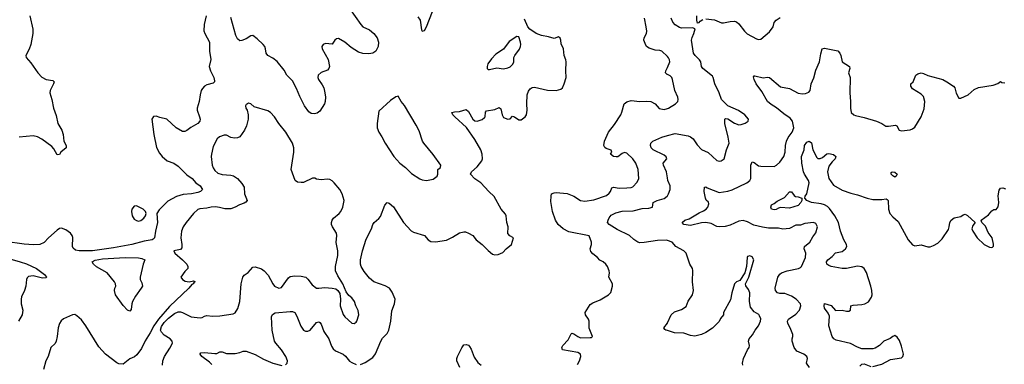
# Model space of a CAD drawing. Header units: inches. Extents: x 2001573 to 2220545, y 644482 to 846830.
# Tile 499 of 656: x 2114109 to 2123065, y 781598 to 784735. Entities that reach past the tile are written whole.
import ezdxf

# ---------------------------------------------------------------- set-up
doc = ezdxf.new("R2010")
doc.units = ezdxf.units.IN
doc.header["$MEASUREMENT"] = 0
doc.layers.add('C1718', color=7, linetype='Continuous')
doc.layers.add('C1728', color=7, linetype='Continuous')

msp = doc.modelspace()

# ---------------------------------------------------------------- linework, layer by layer
at = {"layer": 'C1718', "color": 5}
for points, elevation in [([(2117057.1, 784910), (2117211.5, 784691.5), (2117230.6, 784670), (2117290, 784641.7), (2117330.4, 784610), (2117361.7, 784570), (2117373.1, 784530), (2117368.7, 784490), (2117347, 784450), (2117320.7, 784430), (2117283.5, 784423.5), (2117230, 784428.2), (2117190, 784440.4), (2117123.2, 784483.2), (2117067.6, 784530), (2117010, 784562.3), (2116990, 784559.7), (2116976.4, 784550), (2116950, 784512.3), (2116890, 784519.6), (2116870.4, 784509.6), (2116858, 784490), (2116861.6, 784470), (2116913.7, 784373.7), (2116925.3, 784310), (2116921.3, 784290), (2116910, 784274.5), (2116850, 784255.1), (2116824.9, 784230), (2116821.3, 784210), (2116827, 784190), (2116860.8, 784140.8), (2116873.8, 784113.8), (2116885, 784070), (2116889.3, 784030), (2116887.3, 783990), (2116880.7, 783970), (2116837.5, 783902.5), (2116814.4, 783885.6), (2116790, 783878.7), (2116760.9, 783880.9), (2116737.7, 783897.7), (2116699.8, 783950), (2116656, 784036), (2116628, 784110), (2116590, 784178.9), (2116539.7, 784230), (2116514.1, 784274.1), (2116450, 784354.3), (2116410, 784385.7), (2116364.7, 784410), (2116351, 784430), (2116345.3, 784470), (2116337.3, 784490), (2116322.4, 784510), (2116270, 784560.4), (2116230, 784589.7), (2116210, 784587.6), (2116170, 784559.6), (2116130, 784545.1), (2116110, 784542.9), (2116090, 784559.5), (2116075.1, 784590), (2116030, 784756)], 420), ([(2115806.4, 784770), (2115787, 784690), (2115785.1, 784634.9), (2115792, 784610), (2115835.6, 784530), (2115834.7, 784450), (2115846.8, 784373.2), (2115831.6, 784310), (2115843.1, 784270), (2115874.9, 784210), (2115881.3, 784178.7), (2115880.4, 784170), (2115870, 784158.4), (2115810, 784141.1), (2115790.2, 784129.8), (2115770.2, 784109.8), (2115760.8, 784090), (2115750.2, 784050), (2115742.8, 783990), (2115723.6, 783930), (2115721.8, 783910), (2115745.7, 783850), (2115750.4, 783830), (2115746, 783810), (2115730, 783789.7), (2115665.3, 783754.7), (2115630, 783726), (2115610, 783716.3), (2115590, 783716.9), (2115530.9, 783750.9), (2115446, 783830), (2115384.7, 783844.7), (2115350, 783858), (2115326.2, 783853.8), (2115311, 783830), (2115328.5, 783690), (2115352.1, 783572.1), (2115380.5, 783520.5), (2115403.8, 783490), (2115450, 783450.3), (2115510, 783428.9), (2115550, 783402.3), (2115630, 783323.6), (2115676.5, 783290), (2115710, 783250.4), (2115750, 783221.6), (2115770.4, 783189.7), (2115754.8, 783170), (2115730, 783162.7), (2115671.3, 783150), (2115597.2, 783142.8), (2115533.7, 783126.3), (2115457.8, 783082.2), (2115400.7, 783030), (2115376.4, 783003.6), (2115357.3, 782970), (2115362.6, 782890), (2115342.6, 782810), (2115335.8, 782750), (2115323, 782737), (2115313.4, 782730), (2115242.1, 782717.9), (2115130.3, 782689.7), (2114962.1, 782657.9), (2114770, 782632.5), (2114650.3, 782630.3), (2114617.5, 782637.5), (2114594.5, 782654.5), (2114588.3, 782670), (2114591.8, 782751.8), (2114586.2, 782770), (2114571.4, 782791.4), (2114530, 782822.4), (2114490, 782838.4), (2114470, 782834.5), (2114450, 782820.7), (2114370.4, 782750), (2114331.9, 782708.1), (2114290.8, 782690), (2114233.3, 782686.7), (2114149.2, 782690.8), (2113975.9, 782715.9)], 420), ([(2114201.1, 784770), (2114228.4, 784650), (2114228.2, 784610), (2114209.5, 784510.5), (2114193.5, 784466.5), (2114163.6, 784410), (2114166.5, 784390), (2114210, 784341.7), (2114274.2, 784250), (2114310, 784212.6), (2114350, 784190.2), (2114410, 784182.4), (2114421.3, 784170), (2114416.9, 784150), (2114385.3, 784090), (2114383.6, 784070), (2114401.8, 784010), (2114415.3, 783930), (2114442, 783862), (2114455, 783790), (2114491.8, 783730), (2114504.8, 783690), (2114511.8, 783630), (2114530.6, 783589.4), (2114530.8, 783570), (2114482, 783530), (2114470, 783509.4), (2114450, 783504), (2114419.7, 783559.7), (2114400.9, 783580.9), (2114310, 783647.5), (2114270, 783669.9), (2114230, 783677.3), (2114104.4, 783664.4)], 380), ([(2117210, 781596.5), (2117250, 781614.9), (2117320, 781660), (2117345.8, 781694.2), (2117393.3, 781810), (2117410, 781835.3), (2117450, 781878.4), (2117467.2, 781910), (2117484.7, 781990), (2117494.2, 782085.8), (2117519.5, 782150), (2117522.7, 782190), (2117495.6, 782255.6), (2117473.2, 782290), (2117433.6, 782313.6), (2117330, 782349.7), (2117290, 782382.4), (2117243.4, 782443.4), (2117215.8, 782490), (2117209.8, 782510), (2117209.8, 782549.8), (2117225.5, 782630), (2117261.2, 782738.8), (2117307.6, 782830), (2117319.6, 782870), (2117334, 782890), (2117375, 782925), (2117390, 782943.8), (2117430, 783047.3), (2117450, 783070.6), (2117470, 783065.5), (2117510, 783030.4), (2117599.5, 782890), (2117670, 782812.2), (2117690, 782800.9), (2117790, 782772.2), (2117824, 782730), (2117850, 782717.6), (2117890, 782714), (2117990, 782728.7), (2118044.9, 782755.1), (2118110, 782795.8), (2118150, 782804.9), (2118162.8, 782802.7), (2118192.5, 782792.5), (2118230, 782770.4), (2118261.3, 782730), (2118314.9, 782690), (2118370, 782633), (2118410, 782602), (2118430, 782594), (2118462, 782598), (2118502.7, 782617.3), (2118533.2, 782650), (2118580.9, 782690), (2118599.3, 782750), (2118568.2, 782768.2), (2118549.7, 782789.7), (2118551, 782850), (2118541.1, 782890), (2118534, 782950), (2118526.3, 782966.3), (2118489, 783009), (2118424.5, 783124.5), (2118375.4, 783170), (2118303.6, 783250), (2118250, 783286), (2118209.7, 783330), (2118217.7, 783350), (2118270, 783395.2), (2118312.9, 783450), (2118317.2, 783470), (2118314.2, 783510), (2118304.2, 783550), (2118250, 783644.2), (2118174, 783754), (2118066.6, 783850), (2118048.4, 783870), (2118039.5, 783890), (2118063.5, 783896.5), (2118110, 783899.6), (2118170, 783917.3), (2118190, 783899.5), (2118230.2, 783830), (2118250, 783813.2), (2118270, 783810.2), (2118314.9, 783825.1), (2118336.6, 783843.4), (2118341.6, 783850), (2118347, 783893), (2118353.6, 783906.4), (2118430, 783918), (2118470, 783936), (2118484.5, 783924.5), (2118496.4, 783870), (2118510, 783846), (2118550, 783830.6), (2118570, 783834), (2118590, 783856), (2118610, 783851), (2118650, 783823.7), (2118670, 783824.2), (2118707, 783850), (2118718.7, 783870), (2118725.1, 783910), (2118722.2, 783970), (2118725.6, 784050), (2118736.1, 784083.9), (2118753.3, 784106.7), (2118770, 784116.5), (2118790, 784120.3), (2118910, 784093.4), (2118989.6, 784090.3), (2119030, 784101.3), (2119046, 784114), (2119062.6, 784150), (2119080.5, 784210), (2119075.6, 784270), (2119080.5, 784350), (2119077.4, 784370), (2119061.3, 784410), (2119054, 784470), (2119035.3, 784515.3), (2119032.4, 784550), (2119026.3, 784566.3), (2119010, 784578), (2118970, 784562.6), (2118920, 784580), (2118855.1, 784590), (2118807.6, 784610), (2118750, 784649.7), (2118730, 784669.6), (2118699.8, 784739.8)], 420), ([(2117730, 784761), (2117750.3, 784730.3), (2117762.5, 784642.5), (2117770, 784630.7), (2117790, 784636.3), (2117810, 784670.6), (2117862.9, 784810)], 440), ([(2120000, 784398.8), (2119950, 784447), (2119930, 784454.3), (2119890, 784458), (2119835.1, 784475.1), (2119811.1, 784491.1), (2119797.6, 784517.6), (2119787.1, 784550), (2119789.7, 784570), (2119810.9, 784610), (2119813.3, 784630), (2119808.7, 784671.3), (2119792, 784750)], 380), ([(2120000, 784236.3), (2119997.4, 784237.4), (2119983.6, 784250), (2119986, 784270), (2120000, 784300.8)], 380), ([(2115407.1, 781590), (2115409.7, 781630), (2115426, 781670), (2115475.6, 781744.4), (2115497.6, 781790), (2115494.2, 781810), (2115477.1, 781830), (2115423.8, 781863.8), (2115397.7, 781890), (2115389.8, 781910), (2115397.2, 781942.8), (2115422.3, 781977.7), (2115460.9, 782019.1), (2115518.2, 782061.9), (2115550, 782076.8), (2115570, 782076), (2115590, 782069), (2115670, 782030.1), (2115750, 782020.9), (2115770, 782024.5), (2115790, 782036.9), (2115810, 782042.3), (2115862.6, 782037.4), (2115930, 782039.5), (2116050, 782059.1), (2116070, 782066.8), (2116093.8, 782106.2), (2116109.7, 782170.3), (2116122.4, 782330), (2116139.2, 782390), (2116151.5, 782408.5), (2116186.6, 782433.4), (2116230, 782483.8), (2116250, 782486.4), (2116307.3, 782467.3), (2116333, 782450), (2116370, 782408.2), (2116411.5, 782330), (2116427.8, 782310), (2116466.8, 782290), (2116490, 782296.5), (2116554.1, 782385.9), (2116570, 782396.5), (2116610, 782402.6), (2116670, 782400.3), (2116710.2, 782390.2), (2116730, 782373.4), (2116770, 782321.6), (2116810, 782292.7), (2116830, 782290.4), (2116883.3, 782296.7), (2116952.1, 782292.1), (2116984.7, 782284.7), (2117004, 782270), (2117022, 782242), (2117026.7, 782190), (2117023.8, 782130), (2117050, 782051.3), (2117067.3, 782030), (2117130, 781974), (2117150, 781970.8), (2117170, 781981), (2117175.1, 781990), (2117192.6, 782050), (2117188.2, 782088.2), (2117165.1, 782130), (2117153.3, 782170), (2117130, 782204.5), (2117103.7, 782223.7), (2117077.2, 782257.2), (2117046.6, 782330), (2117002.3, 782402.3), (2116982, 782450), (2116982, 782490), (2117003, 782590), (2117002.4, 782630), (2116986.3, 782706.3), (2116994.7, 782770), (2116990, 782792.3), (2116953.7, 782850), (2116946, 782870), (2116944.7, 782890), (2116949.7, 782910), (2116963.5, 782930), (2117013.6, 782970), (2117029.6, 782990), (2117047.3, 783030), (2117059.5, 783090), (2117042.4, 783150), (2117020.7, 783190), (2116969.4, 783250), (2116950, 783269.4), (2116930, 783280.9), (2116910, 783283.7), (2116850, 783276), (2116810, 783284), (2116792.7, 783292.7), (2116772.5, 783292.5), (2116690, 783254.5), (2116670, 783251.8), (2116635.9, 783255.9), (2116616, 783270), (2116576.9, 783370), (2116603.5, 783530), (2116603.5, 783570), (2116591.2, 783610), (2116530.7, 783710.7), (2116467, 783790), (2116426, 783850), (2116390, 783889.3), (2116365.1, 783905.1), (2116242, 783942), (2116210, 783968.7), (2116190, 783974), (2116182, 783970), (2116170, 783962), (2116162.8, 783950), (2116166.8, 783930), (2116178.8, 783910), (2116187.7, 783870), (2116185.5, 783830), (2116172.2, 783770), (2116154.9, 783730), (2116110.5, 783670), (2116090, 783659.3), (2116063.5, 783656.5), (2116030, 783662.7), (2115990, 783682.9), (2115970, 783684.2), (2115927.3, 783670), (2115905.7, 783650), (2115870, 783580.9), (2115852.6, 783510), (2115850.3, 783490), (2115860.8, 783410), (2115867.7, 783387.7), (2115883.4, 783363.4), (2115910, 783339.5), (2115950, 783325.7), (2116030, 783320.3), (2116052.6, 783312.6), (2116090.6, 783290), (2116130, 783245.5), (2116150.2, 783210.2), (2116153.6, 783150), (2116176.9, 783090), (2116166.1, 783073.9), (2116150, 783063.9), (2116107.3, 783050), (2116070, 783028.3), (2116030, 783014.2), (2115973.8, 783013.8), (2115927.1, 783027.1), (2115890, 783031.6), (2115850, 783028.7), (2115810, 783018.2), (2115746.2, 783013.8), (2115730, 783006.3), (2115690.4, 782970), (2115623.7, 782890), (2115597, 782850), (2115580.3, 782810), (2115573.4, 782750), (2115584.9, 782690), (2115582.8, 782657.2), (2115570, 782643.6), (2115512, 782630), (2115519.1, 782610), (2115590.2, 782550.2), (2115628.5, 782510), (2115639.3, 782490), (2115637.3, 782470), (2115610, 782442.7), (2115576, 782390), (2115591, 782370), (2115614.9, 782354.9), (2115650, 782350.4), (2115690, 782359.3), (2115704, 782350), (2115694.8, 782345.2), (2115686.7, 782330), (2115676.1, 782323.9), (2115647.4, 782290), (2115470, 782125.2), (2115370.2, 782010), (2115329.1, 781950), (2115295.9, 781884.1), (2115250, 781810.9), (2115217, 781743), (2115175.3, 781684.7), (2115152.1, 781667.9), (2115110, 781649.7), (2115050, 781600.9), (2115010, 781602), (2114991.3, 781611.3), (2114890, 781689.7), (2114830, 781757.8), (2114710, 781948.6), (2114670, 782002.6), (2114630, 782039.8), (2114610, 782050.8), (2114590.3, 782049.7), (2114507.4, 782012.6), (2114486.3, 781993.7), (2114472.4, 781970), (2114458.7, 781930), (2114450.3, 781850), (2114440.9, 781810), (2114430, 781787.6), (2114393, 781750), (2114368, 781670), (2114346.7, 781630), (2114324.2, 781550)], 440), ([(2119183, 781597), (2119202, 781630), (2119213.2, 781670), (2119209, 781690), (2119185.1, 781705.1), (2119045.2, 781730), (2119039.5, 781750), (2119049.6, 781770), (2119098.8, 781821.2), (2119123.9, 781876.1), (2119130, 781882.8), (2119150, 781876.3), (2119184.9, 781850), (2119210, 781840.3), (2119299, 781841), (2119310, 781842), (2119318, 781850), (2119287.7, 781927.7), (2119288.3, 781990), (2119283.5, 782010), (2119254, 782050), (2119251.8, 782070), (2119298, 782142), (2119322.8, 782157.2), (2119390, 782183.8), (2119465.2, 782230), (2119487, 782253), (2119500.7, 782310), (2119500.5, 782330), (2119467.6, 782390), (2119474.3, 782430), (2119469.7, 782450), (2119454.7, 782490), (2119440.7, 782510), (2119416, 782530), (2119384.9, 782544.9), (2119365.2, 782570), (2119322.5, 782602.5), (2119305.1, 782625.1), (2119298.7, 782650), (2119311, 782689), (2119309.7, 782710), (2119287.6, 782767.6), (2119104.6, 782804.6), (2119051.3, 782831.3), (2119007.8, 782870), (2118982.2, 782910), (2118954, 782990), (2118941.2, 783081.2), (2118942.1, 783130), (2118946.8, 783150), (2118970, 783160.6), (2118990, 783162), (2119090, 783152), (2119148.5, 783130), (2119210, 783089.1), (2119250, 783082.2), (2119330, 783094.9), (2119444.9, 783135.1), (2119470, 783155.5), (2119481.6, 783170), (2119496.2, 783203.8), (2119508.7, 783210), (2119562.8, 783202.8), (2119630, 783203.2), (2119670, 783207.2), (2119685.3, 783214.7), (2119724.7, 783255.2), (2119739.7, 783290), (2119735.4, 783370), (2119714.3, 783430), (2119686.6, 783470), (2119630, 783520.4), (2119610, 783525.7), (2119590, 783518.3), (2119550, 783487.8), (2119533.4, 783486.6), (2119509, 783490), (2119484, 783510), (2119495.1, 783530), (2119490, 783548), (2119442.6, 783562.6), (2119431.3, 783571.3), (2119423, 783590), (2119429.7, 783630), (2119465.3, 783710), (2119520.2, 783779.8), (2119575.8, 783870), (2119586.6, 783893.4), (2119607.4, 783970), (2119630, 783986.5), (2119670, 783998), (2119750, 783990.2), (2119810, 783994.9), (2119850, 783990.2), (2119888.2, 783970), (2119926.4, 783926.4), (2119970, 783918.5), (2120000, 783926.5)], 380), ([(2120000, 783294.4), (2119990.7, 783350), (2119965.1, 783410), (2119962, 783430), (2119994.5, 783470), (2119990, 783488), (2119970, 783502.9), (2119870, 783549.7), (2119851.6, 783570), (2119846, 783590), (2119849.5, 783610), (2119869.2, 783630), (2119950, 783665.5), (2120000, 783680)], 360), ([(2120000, 782726), (2119990, 782729.7), (2119910, 782725.4), (2119790, 782707.3), (2119750, 782704.5), (2119730, 782709.4), (2119693.9, 782733.9), (2119655.1, 782770), (2119544.8, 782824.8), (2119469.6, 782870), (2119456.9, 782890), (2119461.5, 782910), (2119470, 782930.4), (2119490, 782954.4), (2119530, 782977.6), (2119588.8, 782991.2), (2119690, 782995.6), (2119770, 783017.2), (2119830, 783020.3), (2119864, 783030), (2119871.8, 783070), (2119907, 783090), (2119972, 783108), (2119998.5, 783130), (2120000, 783132.4)], 360), ([(2114017.8, 782557.7), (2114112.4, 782532.4), (2114171.4, 782511.4), (2114260.7, 782470), (2114334.6, 782414.6), (2114353, 782390), (2114350, 782385.2), (2114316.4, 782383.6), (2114230, 782403.8), (2114190, 782396.9), (2114175.8, 782384.2), (2114170.3, 782370), (2114166, 782310), (2114153.1, 782270), (2114126.7, 782213.3), (2114121.3, 782190), (2114123.2, 782150), (2114136.5, 782090), (2114135.3, 782070), (2114130, 782049), (2114098.4, 781990)], 420), ([(2116527.6, 781592.4), (2116542, 781610), (2116545.1, 781630), (2116531, 781670), (2116489.8, 781730), (2116437.6, 781790), (2116426.6, 781810), (2116404.5, 781910), (2116400.5, 782030), (2116407.1, 782052.9), (2116433.6, 782066.4), (2116570, 782079.6), (2116590, 782078.4), (2116610.3, 782070.3), (2116630, 782036.3), (2116664.7, 781944.7), (2116690, 781910.3), (2116710, 781901.2), (2116730, 781900.2), (2116750.6, 781909.4), (2116810, 781979.5), (2116830, 781983.8), (2116837.8, 781977.7), (2116850, 781964), (2116875.8, 781895.8), (2116919.6, 781830), (2116943.7, 781763.7), (2116958.7, 781738.7), (2116981.8, 781721.8), (2117050.4, 781690), (2117072.6, 781672.6), (2117107.6, 781627.6), (2117130, 781613.4), (2117170, 781596.5)], 420), ([(2120000, 781905.7), (2119986, 781910), (2119976.4, 781916.4), (2119969, 781930), (2120000, 781973.5)], 360), ([(2118112.1, 781570), (2118086.2, 781630), (2118085.4, 781650), (2118090.6, 781670), (2118130, 781748.2), (2118150, 781775.5), (2118170, 781779.3), (2118190, 781772.4), (2118200.5, 781760.5), (2118215.6, 781735.6), (2118243.7, 781663.7), (2118275.5, 781615.5), (2118305.5, 781590)], 380), ([(2115856.2, 781596.2), (2115836.6, 781616.6), (2115767, 781670), (2115749.3, 781690.7), (2115750, 781694), (2115756.4, 781703.6), (2115790, 781706.4), (2115884.7, 781695.3), (2115902, 781698), (2115930, 781711), (2115950, 781711), (2115990, 781698), (2116070, 781697.3), (2116110, 781704.9), (2116141.4, 781718.5), (2116170, 781717.8), (2116250, 781686.5), (2116325.5, 781645.5), (2116410, 781607.8), (2116492.5, 781587.5)], 420)]:
    msp.add_lwpolyline(points, dxfattribs=dict(at, elevation=elevation))
for points, elevation in [([(2118630, 784582.8), (2118562.2, 784537.8), (2118510, 784466.9), (2118439.7, 784420.3), (2118400.2, 784379.8), (2118366.9, 784333.1), (2118359.8, 784310), (2118362.3, 784290), (2118370, 784283), (2118381.2, 784281.2), (2118450, 784295.6), (2118510, 784288.7), (2118550, 784296.4), (2118570, 784306.7), (2118593.6, 784330), (2118603.6, 784350), (2118604.7, 784390), (2118611.1, 784410), (2118653.8, 784466.2), (2118664.9, 784490), (2118667.8, 784510), (2118664.5, 784530), (2118650, 784579.8)], 440), ([(2117550, 784039), (2117530, 784032.3), (2117481.7, 783998.3), (2117376.9, 783903.1), (2117359.3, 783790), (2117360.4, 783750), (2117374.9, 783710), (2117403.8, 783670), (2117433, 783610), (2117513, 783490), (2117567.7, 783430), (2117617.3, 783390), (2117673.8, 783333.8), (2117747.3, 783287.3), (2117770, 783278), (2117810, 783270.6), (2117870, 783282), (2117905.2, 783310), (2117911.8, 783330), (2117912.7, 783370), (2117937.2, 783390), (2117938, 783410), (2117870, 783508.8), (2117783.9, 783610), (2117773, 783630), (2117742.4, 783722.4), (2117716.4, 783776.4), (2117610, 783955.1), (2117578, 783990)], 440), ([(2115170, 783039.6), (2115150, 783037), (2115128.5, 783010), (2115125.7, 782990), (2115132.4, 782950), (2115150, 782919.1), (2115170, 782906), (2115190, 782901.3), (2115210, 782908.4), (2115237, 782930), (2115252, 782950), (2115258, 782970), (2115252.7, 782990), (2115232.7, 783010), (2115190, 783033)], 420), ([(2115110, 782081.2), (2115090, 782092), (2115050, 782132.3), (2114979.1, 782230), (2114971.3, 782270), (2114973.6, 782290), (2114983.6, 782310), (2114981.1, 782330), (2114970.8, 782350), (2114905.6, 782430), (2114806.7, 782486.7), (2114779.1, 782510), (2114769, 782531), (2114794.2, 782545.8), (2114861.9, 782558.1), (2115068.6, 782571.4), (2115188, 782568), (2115221.3, 782561.3), (2115248, 782550), (2115232.9, 782510), (2115204.4, 782390), (2115204.4, 782370), (2115220.7, 782340.7), (2115225, 782310), (2115215.2, 782290), (2115161.2, 782218.8), (2115134.9, 782170), (2115128.6, 782148.6), (2115124, 782096)], 420)]:
    msp.add_lwpolyline(points, close=True, dxfattribs=dict(at, elevation=elevation))
at = {"layer": 'C1728', "color": 5}
for points, elevation in [([(2120000, 783680), (2120070, 783700.2), (2120190, 783679.1), (2120210.1, 783670.1), (2120233.4, 783650), (2120270, 783595.5), (2120310, 783553.4), (2120370, 783527.4), (2120450, 783454), (2120470, 783447.2), (2120488, 783450), (2120516.2, 783470), (2120537.7, 783550), (2120561.1, 783610), (2120554.5, 783665.5), (2120522, 783790), (2120522, 783830), (2120530, 783837.1), (2120550, 783833.4), (2120610, 783792.7), (2120650, 783778.7), (2120670, 783780.4), (2120707, 783793), (2120735.3, 783810), (2120739, 783830), (2120705.2, 783870), (2120648.4, 783908.5), (2120550, 783951.5), (2120491.6, 784010), (2120472.6, 784070), (2120430.9, 784150.9), (2120416.4, 784210), (2120410, 784220.7), (2120323.1, 784290), (2120309.7, 784310), (2120304.4, 784350), (2120292.4, 784370), (2120251.9, 784410), (2120238.4, 784430), (2120220.4, 784550), (2120225.6, 784574.4), (2120242, 784610), (2120251.5, 784651.5), (2120230, 784661.6), (2120130, 784658), (2120110, 784664.5), (2120070, 784689.6), (2120050, 784712.7), (2120033.6, 784750)], 360), ([(2120264.2, 784770), (2120264.4, 784730), (2120270, 784702), (2120273.2, 784706.8), (2120290, 784708), (2120299.3, 784720.7), (2120323.1, 784736.9)], 360), ([(2120350, 784744.2), (2120430, 784735), (2120492.6, 784707.4), (2120510, 784705.7), (2120570, 784718.7), (2120610, 784720.5), (2120630, 784716.3), (2120650, 784697.3), (2120700.3, 784630), (2120726.5, 784606.5), (2120810, 784559.5), (2120830, 784554.4), (2120850, 784556.3), (2120930, 784624), (2120962, 784670), (2120971.8, 784708.2), (2120989, 784730), (2121025.1, 784754.9)], 360), ([(2121292.7, 781570), (2121266.6, 781610), (2121275.1, 781650), (2121267.3, 781670), (2121240.7, 781690), (2121178.7, 781718.7), (2121152.8, 781750), (2121134, 781810), (2121134, 781830), (2121142.7, 781850), (2121142, 781870), (2121117.4, 781930), (2121094.3, 781970), (2121092.8, 781990), (2121102.4, 782010), (2121170, 782054), (2121202.7, 782090), (2121214.7, 782130), (2121212.4, 782150), (2121172.4, 782190), (2121130, 782219.8), (2121070, 782241.7), (2121024, 782244), (2121001.2, 782250), (2120983.6, 782270), (2120979.6, 782290), (2121004.2, 782390), (2121022.4, 782417.6), (2121039.5, 782430), (2121090, 782449.1), (2121194, 782470), (2121210, 782478), (2121220.7, 782490), (2121256.4, 782570), (2121258.3, 782610), (2121243.6, 782650), (2121247, 782670), (2121295.1, 782710), (2121321.7, 782758.3), (2121350, 782794), (2121365.6, 782850), (2121350, 782879.5), (2121330, 782889.3), (2121250, 782879.7), (2121210, 782863.6), (2121170, 782864.5), (2121110, 782833.6), (2121050.6, 782829.4), (2121010, 782836.4), (2120921.3, 782838.7), (2120865.6, 782845.6), (2120785.5, 782865.5), (2120730, 782895.9), (2120690, 782907.6), (2120650, 782901.4), (2120570, 782864.8), (2120525.9, 782854.1), (2120470, 782848.5), (2120450, 782851.3), (2120399.1, 782879.1), (2120350, 782888.1), (2120310, 782887.2), (2120210, 782863.1), (2120149.9, 782869.9), (2120134.5, 782890), (2120158, 782910), (2120197.9, 782922.1), (2120290, 782977.7), (2120330, 782996.5), (2120351.6, 783010), (2120369.6, 783030), (2120377.7, 783057.7), (2120373.3, 783073.3), (2120353.8, 783093.8), (2120347, 783110), (2120336.2, 783170), (2120338, 783210), (2120350, 783213.4), (2120363.4, 783203.4), (2120470, 783162.7), (2120550, 783174), (2120590, 783186), (2120722, 783250), (2120751.1, 783270), (2120759.2, 783290), (2120759.2, 783410), (2120770, 783442), (2120790, 783434), (2120830, 783406), (2120850, 783400.4), (2120970, 783399.7), (2120993.3, 783410), (2121023.2, 783436.8), (2121058.7, 783490), (2121072.1, 783527.9), (2121075.3, 783590), (2121082.7, 783630), (2121098, 783662), (2121134.2, 783710), (2121149.5, 783749.5), (2121138.9, 783810), (2121118.5, 783838.5), (2121058.3, 783878.3), (2120993.5, 783933.5), (2120942.8, 783962.8), (2120909.8, 783990), (2120860.7, 784080.7), (2120806.9, 784150), (2120789.4, 784190.6), (2120784.1, 784215.9), (2120790, 784224.7), (2120795.3, 784224.7), (2120870, 784206.4), (2120910, 784211.7), (2120930, 784208.9), (2121030, 784123.6), (2121110, 784107.3), (2121190, 784066.5), (2121230, 784059.2), (2121257.8, 784062.2), (2121286.1, 784073.9), (2121299.7, 784090), (2121307.7, 784150), (2121333.8, 784206.2), (2121350, 784276.3), (2121384.2, 784350), (2121395.5, 784424.5), (2121408.7, 784470), (2121430, 784477.3), (2121550, 784450.2), (2121568.4, 784430), (2121578, 784410), (2121590.4, 784350.4), (2121657.3, 784310), (2121660.5, 784290), (2121648.4, 784250), (2121663.8, 784210), (2121660.2, 784070), (2121666.5, 783990), (2121665, 783930), (2121672.4, 783890), (2121694.9, 783870), (2121710, 783863.5), (2121790, 783844.9), (2121902.8, 783810), (2121951, 783790), (2121986.4, 783766.4), (2122010, 783764.4), (2122076.4, 783776.4), (2122088.2, 783768.2), (2122108.9, 783728.9), (2122130, 783722), (2122210, 783734), (2122230, 783741.5), (2122250, 783758), (2122308.4, 783850), (2122335.1, 783924.9), (2122341.8, 783990), (2122330, 784037), (2122310, 784058.4), (2122230, 784107), (2122213.2, 784130), (2122215.3, 784150), (2122237.2, 784170), (2122259.5, 784230), (2122276.9, 784243.1), (2122310, 784250.3), (2122330, 784245.3), (2122370, 784228), (2122506, 784190), (2122542.8, 784170), (2122602.8, 784130), (2122615.6, 784115.6), (2122626.2, 784066.2), (2122650, 784021), (2122670, 784022), (2122737.2, 784050), (2122790, 784100.7), (2122830, 784117.3), (2122962, 784138), (2123006, 784154), (2123030, 784171), (2123042.8, 784162.8), (2123070, 784158.8)], 340), ([(2120000, 784300.8), (2120022.4, 784350), (2120019.6, 784370), (2120010, 784389.2), (2120000, 784398.8)], 380), ([(2120000, 783926.5), (2120010.6, 783929.4), (2120072.7, 783970), (2120095.1, 783990), (2120097, 784010), (2120094.5, 784030), (2120067.3, 784090), (2120047.8, 784190), (2120039.6, 784210), (2120025.4, 784225.4), (2120000, 784236.3)], 380), ([(2121870, 781579.5), (2121950, 781600.2), (2122030, 781642), (2122130, 781657.6), (2122142.4, 781670), (2122148.1, 781691.9), (2122130, 781762), (2122110, 781816.4), (2122090, 781845.4), (2122070, 781859.6), (2122050, 781852), (2122027, 781833), (2121970, 781807.6), (2121928.5, 781770), (2121890, 781745.1), (2121870, 781740.4), (2121770, 781738), (2121730, 781753.3), (2121666.4, 781786.4), (2121536.9, 781816.9), (2121513.7, 781830), (2121498.2, 781850), (2121469.7, 781949.7), (2121475.9, 782035.9), (2121462.7, 782062.7), (2121428, 782110), (2121425.1, 782130), (2121429.6, 782150.4), (2121490, 782132.7), (2121530, 782087.3), (2121590, 782091.8), (2121630, 782081.3), (2121650, 782081.1), (2121664.5, 782090), (2121670, 782130.3), (2121690, 782136.9), (2121770, 782142.3), (2121797.6, 782150), (2121830, 782168.3), (2121857.3, 782210), (2121862.3, 782230), (2121859.3, 782270), (2121851.2, 782310), (2121810, 782435.1), (2121790, 782469.7), (2121770, 782484.4), (2121730, 782490.6), (2121630, 782469.8), (2121590.2, 782469.8), (2121489, 782490), (2121470, 782496.3), (2121451.8, 782510), (2121448.3, 782530), (2121460.7, 782550), (2121499.5, 782580.5), (2121530, 782614), (2121590, 782626), (2121621.6, 782650), (2121633, 782670), (2121629.6, 782690), (2121604.4, 782730), (2121575.6, 782810), (2121557.1, 782890), (2121522.5, 782950), (2121476, 783016), (2121455.6, 783035.6), (2121430, 783051.3), (2121399.6, 783059.6), (2121310, 783071.4), (2121268.4, 783090), (2121251.9, 783110), (2121253.1, 783130), (2121268.5, 783150), (2121289.7, 783250), (2121283.5, 783270), (2121248, 783328), (2121239.5, 783350), (2121223.7, 783430), (2121220.4, 783490), (2121243, 783550), (2121248.5, 783590), (2121270, 783619.5), (2121290, 783628.2), (2121310, 783614.8), (2121322, 783550), (2121360.5, 783480.5), (2121370, 783471), (2121390, 783470.7), (2121410, 783480.7), (2121450, 783513.4), (2121470, 783518), (2121510, 783508), (2121532.4, 783490), (2121525.5, 783470), (2121498, 783442), (2121470, 783402), (2121457.8, 783350), (2121469.4, 783290), (2121510.3, 783230), (2121590, 783184.6), (2121670, 783154.8), (2121730, 783141.3), (2121816.3, 783110), (2121870, 783099.4), (2121950, 783097.8), (2121990, 783105.3), (2121999.7, 783099.7), (2122007.8, 783087.8), (2122010.1, 783010), (2122024.5, 782970), (2122050, 782939.3), (2122099.3, 782899.3), (2122190, 782731.8), (2122230, 782686.7), (2122250, 782676.5), (2122310, 782685.3), (2122370, 782668.5), (2122390, 782668.4), (2122420.5, 782679.5), (2122458.9, 782701.1), (2122499.3, 782740.7), (2122555.9, 782824.1), (2122564.5, 782850), (2122569.4, 782890), (2122582.7, 782910), (2122610, 782930.6), (2122670, 782943), (2122690, 782958), (2122710, 782964.7), (2122730, 782954), (2122801, 782890), (2122779.5, 782860.5), (2122770.4, 782830), (2122778, 782810), (2122818.7, 782750), (2122880.7, 782690), (2122930, 782665.5), (2122950, 782660.7), (2122956.2, 782663.8), (2122966, 782674), (2122967.2, 782692.8), (2122954.7, 782750), (2122918.3, 782798.3), (2122895.1, 782855.1), (2122859, 782890), (2122854, 782910), (2122922.4, 782957.6), (2122950, 782996.3), (2122970, 783006), (2122990, 783008), (2123000.5, 783019.5), (2123007.9, 783032.1), (2123014, 783070), (2123009.7, 783130.3), (2123017.5, 783182.5), (2123030, 783201), (2123050, 783206), (2123074.2, 783194.2)], 320), ([(2120000, 783132.4), (2120011.2, 783150), (2120026.2, 783190), (2120024.2, 783224.2), (2120004.1, 783270), (2120000, 783294.4)], 360), ([(2120000, 781973.5), (2120002.7, 781977.3), (2120034.3, 782050), (2120065.4, 782074.6), (2120130, 782096.9), (2120170, 782123.7), (2120190, 782173.4), (2120229.8, 782230.2), (2120236.8, 782270), (2120229.6, 782350.4), (2120231.3, 782451.3), (2120227.3, 782470), (2120205.6, 782510), (2120169.7, 782610), (2120150, 782632.1), (2120078, 782670), (2120042.7, 782710), (2120000, 782726)], 360), ([(2120685.2, 781590), (2120683.7, 781610), (2120694, 781650), (2120729.6, 781730.3), (2120742.7, 781750), (2120746, 781770), (2120739.5, 781810), (2120742.7, 781830), (2120773.7, 781866.3), (2120799.5, 781910), (2120830, 781948), (2120848.5, 781990), (2120850.8, 782010.8), (2120839.3, 782039.3), (2120830.7, 782050.7), (2120790, 782074.7), (2120757.2, 782117.2), (2120748.4, 782170), (2120749.6, 782250), (2120739.1, 782279.1), (2120712.3, 782312.3), (2120712, 782330), (2120740.5, 782390), (2120786.6, 782550), (2120770, 782576), (2120750, 782586), (2120730, 782579), (2120725.5, 782570), (2120720.7, 782490), (2120704, 782430), (2120659.9, 782360.1), (2120630, 782349.6), (2120610.3, 782329.7), (2120586, 782250), (2120573.5, 782186.5), (2120511, 782069), (2120510.7, 782050), (2120484.7, 782015.3), (2120470, 781987), (2120410, 781928.2), (2120350, 781887.8), (2120310, 781869.6), (2120250, 781854.5), (2120210, 781859.5), (2120150, 781880.5), (2120065.7, 781885.7), (2120000, 781905.7)], 360), ([(2121750, 781580.7), (2121770, 781599.1), (2121790, 781603), (2121850, 781578.4)], 320)]:
    msp.add_lwpolyline(points, dxfattribs=dict(at, elevation=elevation))
at = {"layer": 'C1728', "color": 5, "elevation": 320}
for points in [[(2122070, 783300.7), (2122050, 783312.7), (2122037, 783330), (2122036.4, 783343.6), (2122046, 783350), (2122070, 783346.4), (2122090.2, 783330), (2122082, 783310)], [(2121110, 783020.8), (2121030, 783025.6), (2121010, 783020.5), (2120990, 783006.2), (2120970, 783003.5), (2120946, 783010), (2120940.9, 783030), (2120946, 783050), (2120970, 783061.6), (2120997.4, 783082.6), (2121064.2, 783115.8), (2121110, 783168), (2121130, 783167.7), (2121154.5, 783134.5), (2121166.7, 783126.7), (2121190, 783124.1), (2121222.4, 783110), (2121223.5, 783090), (2121214.1, 783070), (2121190, 783042.8)]]:
    msp.add_lwpolyline(points, close=True, dxfattribs=at)

doc.saveas('drawing.dxf')
